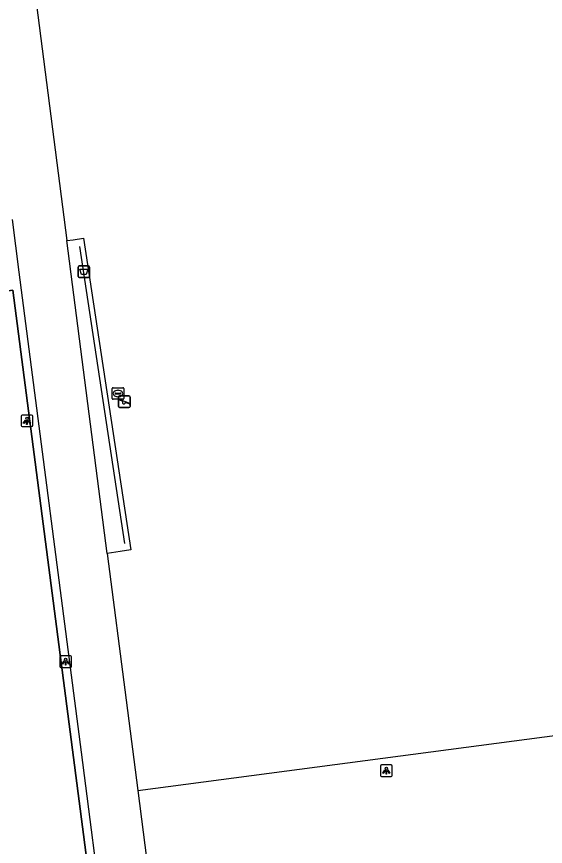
# Model space of a CAD drawing. Extents: x 162157 to 163165, y 378998 to 380775.
# Drawn here: x 162229.7 to 162275.1, y 380086.5 to 380157.8 of the extents above; entities that cross this region are included whole.
import ezdxf

# ---------------------------------------------------------------- set-up
doc = ezdxf.new("R2010")
doc.units = 0
for name, color, linetype in [('IMGEO_Afvalbak', 7, 'Continuous'), ('IMGEO_Gemengd_bos', 7, 'Continuous'), ('IMGEO_Groenvoorziening', 7, 'Continuous'), ('IMGEO_Hek', 7, 'Continuous'), ('IMGEO_Lichtpunt', 7, 'Continuous'), ('IMGEO_Speelvoorziening', 7, 'Continuous'), ('IMGEO_Voetpad_open', 7, 'Continuous'), ('IMGEO_Waterleidingput', 7, 'Continuous')]:
    doc.layers.add(name, color=color, linetype=linetype)

msp = doc.modelspace()

# ---------------------------------------------------------------- linework, layer by layer
at = {"layer": 'IMGEO_Afvalbak'}
for p, q in [((162235.068, 380136.376), (162235.858, 380136.376)), ((162235.858, 380136.376), (162235.068, 380136.376)), ((162234.968, 380135.476), (162234.968, 380136.276)), ((162234.968, 380136.276), (162234.968, 380135.476)), ((162235.958, 380136.276), (162235.958, 380135.476)), ((162235.958, 380135.476), (162235.958, 380136.276)), ((162235.858, 380135.376), (162235.068, 380135.376)), ((162235.068, 380135.376), (162235.858, 380135.376))]:
    msp.add_line(p, q, dxfattribs=at)
msp.add_lwpolyline([(162235.111, 380136.09), (162235.815, 380136.09), (162235.666, 380135.62), (162235.26, 380135.62), (162235.111, 380136.09)], dxfattribs=at)
for centre, start, end in [((162235.068, 380136.276), 90, 180), ((162235.068, 380136.276), 90, 180), ((162235.858, 380136.276), 0, 90), ((162235.858, 380136.276), 360, 90), ((162235.068, 380135.476), 180, 270), ((162235.068, 380135.476), 180, 270), ((162235.858, 380135.476), 270, 0), ((162235.858, 380135.476), 270, 0)]:
    msp.add_arc(centre, 0.1, start, end, dxfattribs=at)
at = {"layer": 'IMGEO_Gemengd_bos'}
msp.add_lwpolyline([(162227.321, 380135.536), (162227.515, 380134.044), (162229.358, 380134.284), (162243.661, 380024.268)], dxfattribs=at)
at = {"layer": 'IMGEO_Groenvoorziening'}
msp.add_lwpolyline([(162240.095, 380091.317), (162347.875, 380105.55)], dxfattribs=at)
at = {"layer": 'IMGEO_Hek'}
for points in [[(162236.849, 380126.711), (162235.134, 380138.051)], [(162243.661, 380024.268), (162229.358, 380134.284), (162227.515, 380134.044), (162227.321, 380135.536)], [(162238.99, 380112.548), (162236.849, 380126.711)]]:
    msp.add_lwpolyline(points, dxfattribs=at)
at = {"layer": 'IMGEO_Lichtpunt'}
for p, q in [((162230.982, 380123.569), (162230.174, 380123.569)), ((162230.982, 380123.569), (162230.174, 380123.569)), ((162230.08, 380123.474), (162230.08, 380122.667)), ((162230.08, 380123.474), (162230.08, 380122.667)), ((162231.076, 380122.667), (162231.076, 380123.474)), ((162231.076, 380122.667), (162231.076, 380123.474)), ((162230.174, 380122.573), (162230.982, 380122.573)), ((162230.174, 380122.573), (162230.982, 380122.573)), ((162234.308, 380102.894), (162233.5, 380102.894)), ((162234.308, 380102.894), (162233.5, 380102.894)), ((162233.406, 380102.799), (162233.406, 380101.992)), ((162233.406, 380102.799), (162233.406, 380101.992)), ((162234.402, 380101.992), (162234.402, 380102.799)), ((162234.402, 380101.992), (162234.402, 380102.799)), ((162233.5, 380101.898), (162234.308, 380101.898)), ((162233.5, 380101.898), (162234.308, 380101.898)), ((162260.941, 380093.429), (162260.941, 380092.622)), ((162260.941, 380093.429), (162260.941, 380092.622)), ((162261.843, 380093.524), (162261.035, 380093.524)), ((162261.843, 380093.524), (162261.035, 380093.524)), ((162261.937, 380092.622), (162261.937, 380093.429)), ((162261.937, 380092.622), (162261.937, 380093.429)), ((162261.035, 380092.528), (162261.843, 380092.528)), ((162261.035, 380092.528), (162261.843, 380092.528))]:
    msp.add_line(p, q, dxfattribs=at)
for points in [[(162230.454, 380123.138), (162230.493, 380123.11), (162230.305, 380122.848), (162230.267, 380122.875), (162230.454, 380123.138)], [(162230.556, 380123.09), (162230.603, 380123.09), (162230.603, 380122.768), (162230.556, 380122.768), (162230.556, 380123.09)], [(162230.666, 380123.11), (162230.704, 380123.137), (162230.891, 380122.875), (162230.852, 380122.847), (162230.666, 380123.11)], [(162233.78, 380102.463), (162233.819, 380102.435), (162233.631, 380102.173), (162233.593, 380102.2), (162233.78, 380102.463)], [(162233.882, 380102.415), (162233.929, 380102.415), (162233.929, 380102.093), (162233.882, 380102.093), (162233.882, 380102.415)], [(162233.992, 380102.435), (162234.03, 380102.462), (162234.217, 380102.2), (162234.178, 380102.172), (162233.992, 380102.435)], [(162261.315, 380093.093), (162261.354, 380093.065), (162261.166, 380092.803), (162261.128, 380092.83), (162261.315, 380093.093)], [(162261.417, 380093.045), (162261.464, 380093.045), (162261.464, 380092.723), (162261.417, 380092.723), (162261.417, 380093.045)], [(162261.527, 380093.065), (162261.565, 380093.092), (162261.752, 380092.83), (162261.713, 380092.802), (162261.527, 380093.065)]]:
    msp.add_lwpolyline(points, dxfattribs=at)
for centre in [(162230.579, 380123.272), (162233.905, 380102.597), (162261.44, 380093.227)]:
    msp.add_circle(centre, 0.0994, dxfattribs=at)
for centre, start, end in [((162230.174, 380123.474), 90, 180), ((162230.174, 380123.474), 90, 180), ((162230.982, 380123.474), 0, 90), ((162230.982, 380123.474), 0, 90), ((162230.174, 380122.667), 180, 270), ((162230.174, 380122.667), 180, 270), ((162230.982, 380122.667), 270, 0), ((162230.982, 380122.667), 270, 360), ((162233.5, 380102.799), 90, 180), ((162233.5, 380102.799), 90, 180), ((162234.308, 380102.799), 0, 90), ((162234.308, 380102.799), 0, 90), ((162233.5, 380101.992), 180, 270), ((162233.5, 380101.992), 180, 270), ((162234.308, 380101.992), 270, 0), ((162234.308, 380101.992), 270, 360), ((162261.035, 380093.429), 90, 180), ((162261.035, 380093.429), 90, 180), ((162261.843, 380093.429), 0, 90), ((162261.843, 380093.429), 0, 90), ((162261.035, 380092.622), 180, 270), ((162261.035, 380092.622), 180, 270), ((162261.843, 380092.622), 270, 0), ((162261.843, 380092.622), 270, 360)]:
    msp.add_arc(centre, 0.0946, start, end, dxfattribs=at)
at = {"layer": 'IMGEO_Speelvoorziening'}
for p, q in [((162238.442, 380124.307), (162238.442, 380125.107)), ((162238.442, 380125.107), (162238.442, 380124.307)), ((162238.542, 380125.207), (162239.332, 380125.207)), ((162239.332, 380125.207), (162238.542, 380125.207)), ((162239.432, 380125.107), (162239.432, 380124.307)), ((162239.432, 380124.307), (162239.432, 380125.107)), ((162238.825, 380124.735), (162238.486, 380124.872)), ((162238.511, 380124.932), (162239.387, 380124.579)), ((162239.363, 380124.519), (162239.023, 380124.656)), ((162239.332, 380124.207), (162238.542, 380124.207)), ((162238.542, 380124.207), (162239.332, 380124.207))]:
    msp.add_line(p, q, dxfattribs=at)
for centre, radius, start, end in [((162238.542, 380125.107), 0.1, 90, 180), ((162238.542, 380125.107), 0.1, 90, 180), ((162239.332, 380125.107), 0.1, 0, 90), ((162239.332, 380125.107), 0.1, 360, 90), ((162238.542, 380124.307), 0.1, 180, 270), ((162238.542, 380124.307), 0.1, 180, 270), ((162238.499, 380124.902), 0.0327, 68.07798, 248.07798), ((162238.904, 380124.645), 0.12, 130.99278, 5.16318), ((162239.332, 380124.307), 0.1, 270, 0), ((162239.332, 380124.307), 0.1, 270, 0), ((162239.375, 380124.549), 0.0327, 248.07798, 68.07798)]:
    msp.add_arc(centre, radius, start, end, dxfattribs=at)
at = {"layer": 'IMGEO_Voetpad_open'}
for points in [[(162231.132, 380160.825), (162234.006, 380138.54)], [(162229.305, 380140.349), (162229.889, 380135.841), (162235.231, 380094.617), (162245.114, 380017.929)], [(162234.006, 380138.54), (162234.545, 380138.605), (162235.45, 380138.742), (162239.5, 380111.988), (162238.595, 380111.851), (162237.47, 380111.681)], [(162237.47, 380111.681), (162234.006, 380138.54)], [(162237.47, 380111.681), (162239.093, 380099.095), (162240.095, 380091.317)], [(162240.095, 380091.317), (162242.861, 380069.856)]]:
    msp.add_lwpolyline(points, dxfattribs=at)
at = {"layer": 'IMGEO_Waterleidingput'}
for p, q in [((162237.898, 380124.99), (162237.898, 380125.842)), ((162237.973, 380125.916), (162238.825, 380125.916)), ((162238.386, 380125.696), (162238.411, 380125.696)), ((162238.899, 380125.842), (162238.899, 380124.99)), ((162238.157, 380125.41), (162238.157, 380125.422)), ((162238.595, 380125.373), (162238.197, 380125.373)), ((162238.2, 380125.459), (162238.598, 380125.459)), ((162238.409, 380125.136), (162238.384, 380125.136)), ((162238.641, 380125.422), (162238.641, 380125.41)), ((162238.825, 380124.916), (162237.973, 380124.916))]:
    msp.add_line(p, q, dxfattribs=at)
for points in [[(162237.898, 380124.99), (162237.898, 380125.842)], [(162237.973, 380125.916), (162238.825, 380125.916)], [(162238.899, 380125.842), (162238.899, 380124.99)], [(162238.825, 380124.916), (162237.973, 380124.916)]]:
    msp.add_lwpolyline(points, dxfattribs=at)
for centre, radius, start, end in [((162237.975, 380125.84), 0.0765, 91.55205, 178.44795), ((162237.975, 380125.84), 0.0765, 91.55205, 178.44795), ((162238.823, 380125.84), 0.0765, 1.55205, 88.44795), ((162238.823, 380125.84), 0.0765, 1.55205, 88.44795), ((162237.975, 380124.992), 0.0765, 181.55205, 268.44795), ((162237.975, 380124.992), 0.0765, 181.55205, 268.44795), ((162238.197, 380125.419), 0.0403, 85.87752, 175.75265), ((162238.194, 380125.409), 0.0366, 178.93798, 274.71019), ((162238.598, 380125.416), 0.043, 264.86636, 352.45326), ((162238.602, 380125.421), 0.0386, 1.73085, 96.63898), ((162238.823, 380124.992), 0.0765, 271.55205, 358.44795), ((162238.823, 380124.992), 0.0765, 271.55205, 358.44795)]:
    msp.add_arc(centre, radius, start, end, dxfattribs=at)
for centre, major_axis, ratio, start_param, end_param in [((162238.385, 380125.416), (-0.387, 0.002), 0.722429, 4.712389, 7.853982), ((162238.41, 380125.416), (-0.39, 0.002), 0.717154, 1.570796, 4.712389)]:
    msp.add_ellipse(centre, major_axis=major_axis, ratio=ratio, start_param=start_param, end_param=end_param, dxfattribs=at)

doc.saveas('drawing.dxf')
